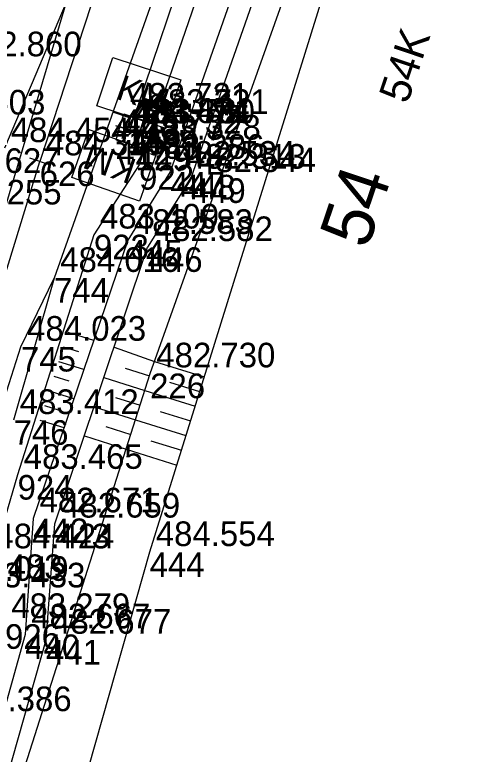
# Model space of a CAD drawing. Extents: x -874038 to -859694, y -1059487 to -1049069.
# Drawn here: x -866859.62 to -866837.42, y -1050750.85 to -1050714.83 of the extents above; entities that cross this region are included whole.
import ezdxf

# ---------------------------------------------------------------- set-up
doc = ezdxf.new("R2010")
doc.units = 0
for name, color, linetype in [('Vrstva 1', 7, 'Continuous'), ('Vrstva 11', 7, 'Continuous'), ('Vrstva 12', 7, 'Continuous'), ('Vrstva 13', 7, 'Continuous'), ('Vrstva 2', 7, 'Continuous'), ('Vrstva 23', 7, 'Continuous'), ('Vrstva 36', 7, 'Continuous'), ('Vrstva 4', 7, 'Continuous'), ('Vrstva 48', 7, 'Continuous'), ('Vrstva 49', 7, 'Continuous'), ('Vrstva 60', 7, 'Continuous'), ('Vrstva 61', 7, 'Continuous'), ('Vrstva 63', 7, 'Continuous'), ('Vrstva 7', 7, 'Continuous')]:
    doc.layers.add(name, color=color, linetype=linetype)

msp = doc.modelspace()

# ---------------------------------------------------------------- linework, layer by layer
at = {"layer": 'Vrstva 1'}
msp.add_lwpolyline([(-866866.411, -1050748.074), (-866858.403, -1050721.975)], dxfattribs=at)
at = {"layer": 'Vrstva 11'}
for p, q in [((-866854.649, -1050720.737), (-866854.331, -1050719.789)), ((-866854.49, -1050720.263), (-866853.542, -1050720.581)), ((-866853.701, -1050721.055), (-866853.383, -1050720.107))]:
    msp.add_line(p, q, dxfattribs=at)
at = {"layer": 'Vrstva 12'}
for points in [[(-866854.67, -1050720.926), (-866854.298, -1050719.651), (-866853.347, -1050719.954), (-866853.729, -1050721.208), (-866854.67, -1050720.926)], [(-866854.298, -1050719.651), (-866853.347, -1050719.954)], [(-866853.729, -1050721.208), (-866853.729, -1050721.208), (-866853.347, -1050719.954), (-866853.347, -1050719.954)], [(-866854.67, -1050720.926), (-866853.729, -1050721.208)]]:
    msp.add_lwpolyline(points, dxfattribs=at)
at = {"layer": 'Vrstva 13'}
for p, q in [((-866847.901, -1050710.704), (-866852.044, -1050722.481)), ((-866846.923, -1050711.015), (-866851.038, -1050722.794)), ((-866852.044, -1050722.481), (-866854.113, -1050725.803)), ((-866851.038, -1050722.794), (-866853.141, -1050726.153)), ((-866854.113, -1050725.803), (-866858.713, -1050739.369)), ((-866858.713, -1050739.369), (-866859.113, -1050745.02)), ((-866859.113, -1050745.02), (-866862.056, -1050755.548))]:
    msp.add_line(p, q, dxfattribs=at)
msp.add_lwpolyline([(-866869.435, -1050785.682), (-866862.985, -1050759.125), (-866861.101, -1050755.887), (-866858.093, -1050745.283), (-866857.657, -1050739.624), (-866853.141, -1050726.153)], dxfattribs=at)
at = {"layer": 'Vrstva 2'}
msp.add_line((-866857.93, -1050722.14), (-866858.876, -1050721.81), dxfattribs=at)
for points in [[(-866843.592, -1050681.868), (-866851.549, -1050701.083), (-866860.113, -1050721.332)], [(-866851.549, -1050701.083), (-866858.403, -1050721.975)]]:
    msp.add_lwpolyline(points, dxfattribs=at)
at = {"layer": 'Vrstva 23'}
msp.add_lwpolyline([(-866797.722, -1050604.211), (-866807.003, -1050617.748), (-866815.548, -1050631.714), (-866825.264, -1050649.679), (-866832.267, -1050664.537), (-866838.769, -1050679.612), (-866844.883, -1050694.846), (-866849.212, -1050706.387), (-866849.544, -1050710.494), (-866853.557, -1050722.145), (-866855.762, -1050725.541), (-866859.481, -1050737.249), (-866862.947, -1050749.056)], dxfattribs=at)
at = {"layer": 'Vrstva 36'}
msp.add_line((-866851.39, -1050712.645), (-866854.016, -1050720.422), dxfattribs=at)
at = {"layer": 'Vrstva 4'}
for p, q in [((-866849.984, -1050705.835), (-866857.701, -1050727.655)), ((-866857.701, -1050727.655), (-866859.677, -1050734.579)), ((-866863.095, -1050742.706), (-866859.315, -1050731.007))]:
    msp.add_line(p, q, dxfattribs=at)
msp.add_lwpolyline([(-866859.315, -1050731.007), (-866857.701, -1050727.655)], dxfattribs=at)
at = {"layer": 'Vrstva 48'}
for p, q in [((-866854.03, -1050719.852), (-866854.84, -1050719.566)), ((-866855.772, -1050730.696), (-866857.012, -1050730.302)), ((-866856.503, -1050731.25), (-866857.239, -1050731.017)), ((-866854.771, -1050731.014), (-866852.808, -1050731.713)), ((-866856.254, -1050732.117), (-866857.466, -1050731.732)), ((-866852.808, -1050731.713), (-866850.386, -1050732.466)), ((-866854.241, -1050732.042), (-866853.056, -1050732.421)), ((-866856.974, -1050732.675), (-866857.693, -1050732.446)), ((-866855.269, -1050732.502), (-866853.284, -1050733.135)), ((-866852.077, -1050732.725), (-866850.609, -1050733.182)), ((-866856.736, -1050733.538), (-866857.92, -1050733.161)), ((-866853.284, -1050733.135), (-866850.832, -1050733.898)), ((-866854.709, -1050733.467), (-866853.512, -1050733.85)), ((-866857.445, -1050734.099), (-866858.147, -1050733.876)), ((-866855.746, -1050733.924), (-866853.74, -1050734.564)), ((-866852.529, -1050734.155), (-866851.055, -1050734.614)), ((-866857.217, -1050734.958), (-866858.374, -1050734.591)), ((-866853.74, -1050734.564), (-866851.277, -1050735.33)), ((-866855.178, -1050734.892), (-866853.968, -1050735.278)), ((-866856.223, -1050735.345), (-866854.196, -1050735.993)), ((-866852.981, -1050735.585), (-866851.5, -1050736.046)), ((-866854.196, -1050735.993), (-866851.723, -1050736.762))]:
    msp.add_line(p, q, dxfattribs=at)
at = {"layer": 'Vrstva 49'}
for points in [[(-866870.679, -1050875.747), (-866872.53, -1050852.558), (-866873.22, -1050828.055), (-866867.257, -1050779.466), (-866860.524, -1050755.809), (-866853.019, -1050732.306), (-866844.747, -1050709.076), (-866836.666, -1050685.758), (-866827.324, -1050663.004), (-866815.747, -1050641.544), (-866813.39, -1050638.57)], [(-866813.39, -1050638.57), (-866814.614, -1050641.108), (-866825.174, -1050662.382), (-866840.16, -1050699.594), (-866853.045, -1050741.012), (-866865.294, -1050784.112), (-866869.459, -1050806.077), (-866871.336, -1050827.203), (-866872.249, -1050850.439), (-866870.679, -1050875.747)]]:
    msp.add_lwpolyline(points, dxfattribs=at)
at = {"layer": 'Vrstva 60'}
for p, q in [((-866854.298, -1050719.651), (-866854.298, -1050719.651)), ((-866853.347, -1050719.954), (-866853.347, -1050719.954)), ((-866853.347, -1050719.954), (-866853.347, -1050719.954)), ((-866854.228, -1050720.38), (-866854.228, -1050720.38)), ((-866854.155, -1050720.405), (-866854.155, -1050720.405)), ((-866854.016, -1050720.422), (-866854.016, -1050720.422)), ((-866854.67, -1050720.926), (-866854.67, -1050720.926)), ((-866853.729, -1050721.208), (-866853.729, -1050721.208)), ((-866853.729, -1050721.208), (-866853.729, -1050721.208)), ((-866858.403, -1050721.975), (-866858.403, -1050721.975)), ((-866853.557, -1050722.145), (-866853.557, -1050722.145)), ((-866852.044, -1050722.481), (-866852.044, -1050722.481)), ((-866851.532, -1050722.624), (-866851.532, -1050722.624)), ((-866851.038, -1050722.794), (-866851.038, -1050722.794)), ((-866855.762, -1050725.541), (-866855.762, -1050725.541)), ((-866854.113, -1050725.803), (-866854.113, -1050725.803)), ((-866853.141, -1050726.153), (-866853.141, -1050726.153)), ((-866857.701, -1050727.655), (-866857.701, -1050727.655)), ((-866859.315, -1050731.007), (-866859.315, -1050731.007)), ((-866853.019, -1050732.306), (-866853.019, -1050732.306)), ((-866859.481, -1050737.249), (-866859.481, -1050737.249)), ((-866858.713, -1050739.369), (-866858.713, -1050739.369)), ((-866857.657, -1050739.624), (-866857.657, -1050739.624)), ((-866853.045, -1050741.012), (-866853.045, -1050741.012)), ((-866859.113, -1050745.02), (-866859.113, -1050745.02)), ((-866858.093, -1050745.283), (-866858.093, -1050745.283))]:
    msp.add_line(p, q, dxfattribs=at)
at = {"layer": 'Vrstva 63'}
msp.add_line((-866878.429, -1050785.654), (-866847.948, -1050683.577), dxfattribs=at)
at = {"layer": 'Vrstva 7'}
for p, q in [((-866854.38, -1050720.856), (-866854.076, -1050719.904)), ((-866854.155, -1050720.405), (-866853.961, -1050719.813)), ((-866854.704, -1050720.228), (-866853.752, -1050720.532)), ((-866854.155, -1050720.405), (-866854.362, -1050720.993))]:
    msp.add_line(p, q, dxfattribs=at)
for points in [[(-866855.616, -1050719.27), (-866854.842, -1050716.911), (-866851.528, -1050717.998), (-866852.302, -1050720.357)], [(-866852.718, -1050721.571), (-866853.542, -1050723.913), (-866856.833, -1050722.756), (-866856.009, -1050720.413)]]:
    msp.add_lwpolyline(points, close=True, dxfattribs=at)

# ---------------------------------------------------------------- texts
at = {"layer": 'Vrstva 11'}
msp.add_text('54', height=2.5, rotation=71.4693, dxfattribs=at).set_placement((-866842.438, -1050726.303))
at = {"layer": 'Vrstva 36'}
msp.add_text('54K', height=1.4999, rotation=71.4693, dxfattribs=at).set_placement((-866840.483, -1050719.215))
at = {"layer": 'Vrstva 60'}
for s, p in [('42', (-866854.298, -1050720.851)), ('43', (-866853.347, -1050721.154)), ('128', (-866853.347, -1050721.154)), ('1484', (-866854.228, -1050721.58)), ('742', (-866854.155, -1050721.605)), ('45', (-866854.016, -1050721.622)), ('41', (-866854.67, -1050722.126)), ('627', (-866860.113, -1050722.532)), ('44', (-866853.729, -1050722.408)), ('129', (-866853.729, -1050722.408)), ('626', (-866858.403, -1050723.175)), ('922', (-866853.557, -1050723.345)), ('447', (-866852.044, -1050723.681)), ('448', (-866851.532, -1050723.824)), ('449', (-866851.038, -1050723.994)), ('923', (-866855.762, -1050726.741)), ('445', (-866854.113, -1050727.003)), ('446', (-866853.141, -1050727.353)), ('744', (-866857.701, -1050728.855)), ('745', (-866859.315, -1050732.207)), ('226', (-866853.019, -1050733.506)), ('746', (-866859.677, -1050735.779)), ('924', (-866859.481, -1050738.449)), ('442', (-866858.713, -1050740.569)), ('443', (-866857.657, -1050740.824)), ('1483', (-866860.86, -1050742.32)), ('444', (-866853.045, -1050742.212)), ('926', (-866860.091, -1050745.719)), ('440', (-866859.113, -1050746.22)), ('441', (-866858.093, -1050746.483))]:
    msp.add_text(s, height=1.2, dxfattribs=at).set_placement(p)
at = {"layer": 'Vrstva 61'}
for s, p in [('482.860', (-866862.16, -1050716.85)), ('483.721', (-866853.998, -1050719.351)), ('484.603', (-866863.928, -1050719.685)), ('483.721', (-866853.047, -1050719.654)), ('483.321', (-866853.047, -1050719.654)), ('484.474', (-866853.928, -1050720.08)), ('483.831', (-866853.855, -1050720.105)), ('483.780', (-866853.716, -1050720.122)), ('483.732', (-866854.37, -1050720.626)), ('484.454', (-866859.813, -1050721.032)), ('483.728', (-866853.429, -1050720.908)), ('483.328', (-866853.429, -1050720.908)), ('484.315', (-866858.103, -1050721.675)), ('483.286', (-866853.257, -1050721.845)), ('482.534', (-866851.744, -1050722.181)), ('482.313', (-866851.232, -1050722.324)), ('482.544', (-866850.738, -1050722.494)), ('484.255', (-866863.136, -1050724.069)), ('483.409', (-866855.462, -1050725.241)), ('482.583', (-866853.813, -1050725.503)), ('482.582', (-866852.841, -1050725.853)), ('484.016', (-866857.401, -1050727.355)), ('484.023', (-866859.015, -1050730.707)), ('482.730', (-866852.719, -1050732.006)), ('483.412', (-866859.377, -1050734.279)), ('483.465', (-866859.181, -1050736.949)), ('482.671', (-866858.413, -1050739.069)), ('482.659', (-866857.357, -1050739.324)), ('484.424', (-866860.56, -1050740.82)), ('484.554', (-866852.745, -1050740.712)), ('484.019', (-866862.795, -1050742.406)), ('483.433', (-866861.975, -1050742.726)), ('483.279', (-866859.791, -1050744.219)), ('482.667', (-866858.813, -1050744.72)), ('482.677', (-866857.793, -1050744.983)), ('483.386', (-866862.647, -1050748.756))]:
    msp.add_text(s, height=1.2, dxfattribs=at).set_placement(p)
at = {"layer": 'Vrstva 7'}
for rotation, p in [(341.837, (-866854.734, -1050718.908)), (160.6188, (-866853.608, -1050721.914))]:
    msp.add_text('KM', height=1.2469, rotation=rotation, dxfattribs=at).set_placement(p)

doc.saveas('drawing.dxf')
